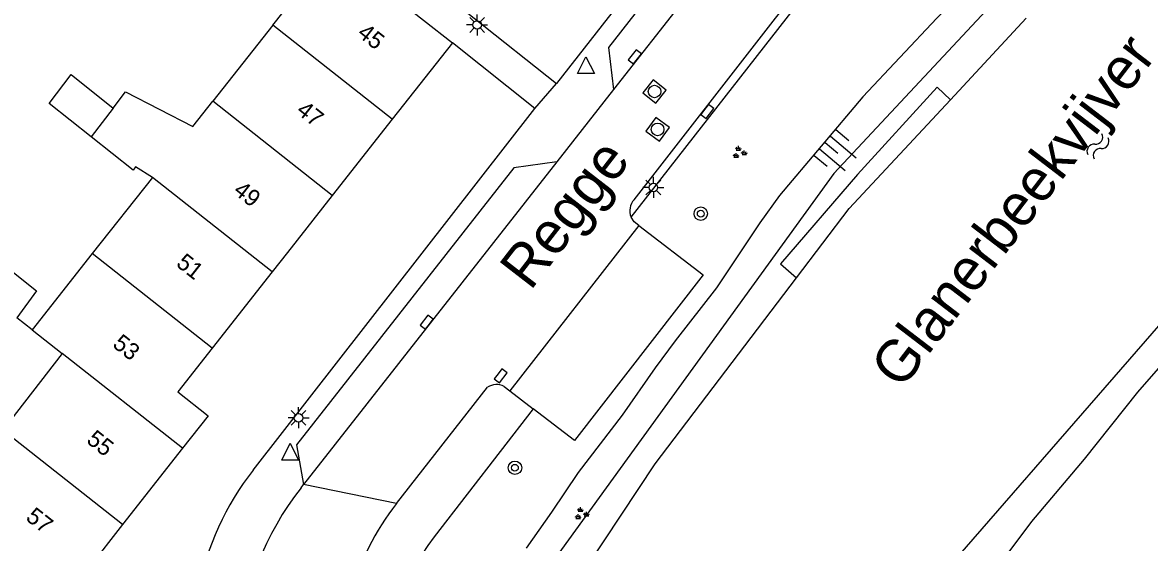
# Model space of a CAD drawing. Extents: x 131000 to 133013, y 393000 to 396501.
# Drawn here: x 131331.9 to 131398.9, y 395468.8 to 395499.7 of the extents above; entities that cross this region are included whole.
import ezdxf

# ---------------------------------------------------------------- set-up
doc = ezdxf.new("R2010")
doc.units = 0
for name, color, linetype in [('gg-anno-huisnummerreeks BGT', 7, 'Continuous'), ('gg-anno-naam water', 7, 'Continuous'), ('gg-anno-openbare ruimte label', 7, 'Continuous'), ('gg-bbg-gedigitaliseerde bebouwing', 7, 'Continuous'), ('gg-bbg-gedigitaliseerde bijgebouw', 7, 'Continuous'), ('gg-bbg-hoofdgebouw', 7, 'Continuous'), ('gg-bbg-luifel en loopbrug', 7, 'Continuous'), ('gg-bbg-tussenscheiding', 7, 'Continuous'), ('gg-knt-BGT kruinlijn', 7, 'Continuous'), ('gg-knt-verharding', 7, 'Continuous'), ('gg-knt-verharding nz', 7, 'Continuous'), ('gg-kntw-beschoeiing', 7, 'Continuous'), ('gt-grn-groengrens', 7, 'Continuous'), ('gt-grn-weggrens', 7, 'Continuous'), ('gt-symb-boom', 7, 'Continuous'), ('gt-symb-groenvak', 7, 'Continuous'), ('gt-symb-kolk', 7, 'Continuous'), ('gt-symb-lichtmast', 7, 'Continuous'), ('gt-symb-rioolschacht', 7, 'Continuous'), ('gt-symb-talud symbool', 7, 'Continuous'), ('gt-symb-waterafsluiter', 7, 'Continuous'), ('gt-symb-watersymbool', 7, 'Continuous')]:
    doc.layers.add(name, color=color, linetype=linetype)

# ---------------------------------------------------------------- blocks, each defined once
blk = doc.blocks.new('gt0-WA')
at = {"layer": 'gt-symb-watersymbool'}
for centre, start, end in [((-0.323, 0.022), 28.07249, 151.92751), ((0.427, 0.422), 208.07248, 331.92751), ((-0.323, -0.428), 28.07249, 151.92751), ((0.427, -0.028), 208.07248, 331.92751)]:
    blk.add_arc(centre, 0.425, start, end, dxfattribs=at)
blk = doc.blocks.new('gt0-RS')
at = {"layer": 'gt-symb-rioolschacht'}
blk.add_lwpolyline([(-0.5, -0.5), (0.5, -0.5), (0.5, 0.5), (-0.5, 0.5)], close=True, dxfattribs=at)
blk.add_circle((0, 0), 0.375, dxfattribs=at)
blk = doc.blocks.new('gt0-BOOM')
at = {"layer": 'gt-symb-boom'}
for radius in [0.4, 0.2]:
    blk.add_circle((0, 0), radius, dxfattribs=at)
blk = doc.blocks.new('gt0-KOLK')
at = {"layer": 'gt-symb-kolk'}
blk.add_lwpolyline([(0, 0), (0.375, 0), (0.375, 0.4), (-0.375, 0.4), (-0.375, 0), (0, 0)], dxfattribs=at)
blk = doc.blocks.new('gt0-GRVAK')
at = {"layer": 'gt-symb-groenvak'}
for p, q in [((-0.11, 0.189), (-0.228, 0.24)), ((-0.182, 0.153), (0.088, 0.153)), ((-0.091, 0.211), (-0.156, 0.322)), ((-0.047, 0.214), (-0.047, 0.393)), ((-0.004, 0.211), (0.061, 0.322)), ((0.015, 0.189), (0.133, 0.24)), ((0.262, -0.052), (0.197, 0.059)), ((0.305, -0.049), (0.305, 0.13)), ((0.349, -0.052), (0.414, 0.059)), ((-0.245, -0.228), (-0.363, -0.177)), ((-0.318, -0.264), (-0.047, -0.264)), ((-0.226, -0.206), (-0.291, -0.095)), ((-0.183, -0.203), (-0.183, -0.024)), ((-0.139, -0.206), (-0.074, -0.095)), ((-0.12, -0.228), (-0.002, -0.177)), ((0.243, -0.074), (0.125, -0.023)), ((0.17, -0.11), (0.441, -0.11)), ((0.368, -0.074), (0.486, -0.023))]:
    blk.add_line(p, q, dxfattribs=at)
blk = doc.blocks.new('gt0-TALUD_1')
at = {"layer": 'gt-symb-talud symbool'}
for p, q in [((-1, -1), (-1, 0)), ((-0.5, -2), (-0.5, 0)), ((0, -1), (0, 0)), ((0.5, -2), (0.5, 0)), ((1, -1), (1, 0))]:
    blk.add_line(p, q, dxfattribs=at)
blk = doc.blocks.new('gt0-WAFSL')
at = {"layer": 'gt-symb-waterafsluiter'}
for p, q in [((-0.5, -0.333), (0, 0.667)), ((0, 0.667), (0.5, -0.333)), ((0.5, -0.333), (-0.5, -0.333))]:
    blk.add_line(p, q, dxfattribs=at)
blk = doc.blocks.new('gt0-LMAST')
at = {"layer": 'gt-symb-lichtmast'}
for p, q in [((-0.182, 0.173), (-0.447, 0.438)), ((-0.005, 0.246), (-0.005, 0.621)), ((0.172, 0.173), (0.437, 0.438)), ((-0.255, -0.004), (-0.63, -0.004)), ((-0.182, -0.181), (-0.447, -0.446)), ((-0.005, -0.254), (-0.005, -0.629)), ((0.437, -0.446), (0.172, -0.181)), ((0.245, -0.004), (0.62, -0.004))]:
    blk.add_line(p, q, dxfattribs=at)
blk.add_circle((-0.005, -0.004), 0.25, dxfattribs=at)

msp = doc.modelspace()

# ---------------------------------------------------------------- linework, layer by layer
at = {"layer": 'gg-bbg-gedigitaliseerde bebouwing'}
for p, q in [((131346.788, 395499.597), (131350.308, 395504.059)), ((131346.788, 395499.597), (131343.206, 395495.07)), ((131339.623, 395490.542), (131336.041, 395486.015)), ((131336.041, 395486.015), (131332.459, 395481.488)), ((131332.459, 395481.488), (131334.26, 395480.069)), ((131334.26, 395480.069), (131330.711, 395475.516))]:
    msp.add_line(p, q, dxfattribs=at)
for points in [[(131337.29, 395494.665), (131338.026, 395495.622), (131342.023, 395493.575), (131343.206, 395495.07)], [(131339.623, 395490.542), (131338.616, 395491.168), (131338.47, 395490.98), (131335.975, 395492.955)]]:
    msp.add_lwpolyline(points, dxfattribs=at)
at = {"layer": 'gg-bbg-gedigitaliseerde bijgebouw'}
for points in [[(131335.975, 395492.955), (131333.48, 395494.93), (131334.79, 395496.66), (131337.29, 395494.665)], [(131330.25, 395485.765), (131332.73, 395483.79), (131331.553, 395482.194)]]:
    msp.add_lwpolyline(points, dxfattribs=at)
at = {"layer": 'gg-bbg-hoofdgebouw'}
for p, q in [((131350.367, 395504.134), (131357.467, 395498.534)), ((131357.467, 395498.534), (131353.895, 395493.999)), ((131353.895, 395493.999), (131350.322, 395489.464)), ((131346.75, 395484.929), (131343.178, 395480.394)), ((131341.413, 395474.435), (131337.847, 395469.895)), ((131337.847, 395469.895), (131334.28, 395465.355))]:
    msp.add_line(p, q, dxfattribs=at)
for points in [[(131350.322, 395489.464), (131347.655, 395486.077), (131346.75, 395484.929)], [(131343.178, 395480.394), (131341.131, 395477.795), (131342.929, 395476.365), (131341.413, 395474.435)]]:
    msp.add_lwpolyline(points, dxfattribs=at)
at = {"layer": 'gg-bbg-luifel en loopbrug'}
msp.add_line((131332.459, 395481.488), (131331.553, 395482.194), dxfattribs=at)
at = {"layer": 'gg-bbg-tussenscheiding'}
for p, q in [((131353.895, 395493.999), (131346.788, 395499.597)), ((131350.322, 395489.464), (131343.206, 395495.07)), ((131337.29, 395494.665), (131335.975, 395492.955)), ((131346.75, 395484.929), (131339.623, 395490.542)), ((131343.178, 395480.394), (131336.041, 395486.015)), ((131341.413, 395474.435), (131334.26, 395480.069)), ((131337.847, 395469.895), (131330.711, 395475.516))]:
    msp.add_line(p, q, dxfattribs=at)
at = {"layer": 'gg-knt-BGT kruinlijn'}
for points in [[(131400.856, 395514.74), (131398.421, 395512.628), (131395.891, 395510.209), (131393.757, 395508.101), (131390.954, 395504.829), (131386.293, 395500), (131381.893, 395495.332), (131376.94, 395489.459), (131375.765, 395487.842), (131373.187, 395483.981), (131370.722, 395480.833), (131369.541, 395479.219), (131367.575, 395476.4), (131364.952, 395473.005), (131363.369, 395470.632), (131361.85, 395468.504)], [(131390.356, 395467.972), (131391.942, 395470.09), (131395.077, 395473.78), (131398.249, 395477.775), (131400.309, 395480.134), (131403.728, 395483.653), (131407.731, 395488.154), (131409.371, 395490.231), (131410.048, 395490.967), (131412.913, 395493.764), (131415.281, 395496.336), (131417.537, 395498.446)]]:
    msp.add_lwpolyline(points, dxfattribs=at)
at = {"layer": 'gg-knt-verharding'}
for p, q in [((131394.613, 395535.605), (131363.661, 395496.132)), ((131368.099, 395488.18), (131381.939, 395505.889)), ((131362.378, 395494.636), (131357.467, 395498.534)), ((131367.063, 395495.778), (131363.68, 395491.467)), ((131345.613, 395473.142), (131362.378, 395494.636)), ((131368.282, 395487.896), (131368.099, 395488.18)), ((131368.563, 395487.681), (131368.282, 395487.896)), ((131354.142, 395471.151), (131359.557, 395478.064)), ((131360.545, 395478.112), (131360.885, 395477.851)), ((131360.885, 395477.851), (131362.273, 395476.784)), ((131362.273, 395476.784), (131356.382, 395469.165)), ((131348.471, 395472.091), (131348.615, 395472.275))]:
    msp.add_line(p, q, dxfattribs=at)
for points in [[(131384.658, 395518.194), (131382.212, 395518.018), (131366.752, 395498.264), (131367.063, 395495.778)], [(131368.279, 395489.215), (131376.701, 395500), (131381.579, 395506.152)], [(131352.699, 395504.856), (131358.772, 395500), (131363.661, 395496.132)], [(131363.68, 395491.467), (131361.131, 395491.107), (131348.202, 395474.642), (131348.615, 395472.275)], [(131368.563, 395487.681), (131372.398, 395484.747), (131364.728, 395474.896), (131362.273, 395476.784)]]:
    msp.add_lwpolyline(points, dxfattribs=at)
for centre, radius, start, end in [((131368.994, 395488.558), 0.971, 137.39483, 202.87355), ((131360.091, 395477.259), 0.966, 61.99244, 123.57038), ((131358.826, 395462.827), 16.762, 142.02352, 169.19455), ((131362.338, 395461.194), 17.637, 141.83975, 175.59028), ((131366.207, 395461.698), 15.327, 141.92345, 233.17183), ((131366.077, 395461.669), 12.255, 142.29175, 231.72421)]:
    msp.add_arc(centre, radius, start, end, dxfattribs=at)
at = {"layer": 'gg-knt-verharding nz'}
for p, q in [((131384.658, 395518.194), (131367.063, 395495.778)), ((131363.68, 395491.467), (131348.615, 395472.275)), ((131368.563, 395487.681), (131360.885, 395477.851))]:
    msp.add_line(p, q, dxfattribs=at)
at = {"layer": 'gg-kntw-beschoeiing'}
msp.add_line((131387.096, 395495.158), (131391.599, 395500), dxfattribs=at)
for points in [[(131383.403, 395463.224), (131400.04, 395482.328), (131413.193, 395497.945), (131414.579, 395499.385), (131415.274, 395500)], [(131377.951, 395484.579), (131381.076, 395488.686), (131387.096, 395495.158)], [(131365.323, 395456.128), (131363.373, 395457.862), (131361.895, 395460.219), (131362.483, 395462.891), (131369.531, 395473.509), (131377.951, 395484.579)]]:
    msp.add_lwpolyline(points, dxfattribs=at)
at = {"layer": 'gt-grn-groengrens'}
for points in [[(131440.763, 395519.287), (131440.187, 395519.369), (131436.56, 395523.636), (131433.275, 395525.076), (131426.56, 395525.188), (131417.95, 395523.578), (131409.506, 395519.802), (131401.976, 395514.122), (131380.172, 395490.767), (131360.883, 395464.179), (131359.897, 395459.725), (131362.783, 395455.778), (131364.642, 395453.389), (131365.791, 395452.445), (131371.094, 395451.022)], [(131387.096, 395495.158), (131386.303, 395495.916), (131381.575, 395490.715), (131376.981, 395485.4), (131377.951, 395484.579)]]:
    msp.add_lwpolyline(points, dxfattribs=at)
at = {"layer": 'gt-grn-weggrens'}
for p, q in [((131362.378, 395494.636), (131363.661, 395496.132)), ((131354.142, 395471.151), (131348.615, 395472.275))]:
    msp.add_line(p, q, dxfattribs=at)

# ---------------------------------------------------------------- block references
at = {"layer": 'gt-symb-boom'}
for p in [(131372.245, 395488.384), (131361.19, 395473.278)]:
    msp.add_blockref('gt0-BOOM', p, dxfattribs=at)
at = {"layer": 'gt-symb-groenvak'}
for p in [(131374.531, 395492.016), (131365.137, 395470.535)]:
    msp.add_blockref('gt0-GRVAK', p, dxfattribs=at)
at = {"layer": 'gt-symb-kolk'}
for p, rotation in [((131368.479, 395497.589), 51.98433951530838), ((131372.472, 395494.588), -127.64891642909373), ((131356.1, 395481.811), 52.35108357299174), ((131360.182, 395478.865), -128.096085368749)]:
    msp.add_blockref('gt0-KOLK', p, dxfattribs=dict(at, rotation=rotation))
at = {"layer": 'gt-symb-lichtmast'}
for p in [(131358.946, 395499.61), (131369.432, 395489.947), (131348.318, 395476.252)]:
    msp.add_blockref('gt0-LMAST', p, dxfattribs=at)
at = {"layer": 'gt-symb-rioolschacht'}
for p, rotation in [((131369.495, 395495.649), 51.984339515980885), ((131369.679, 395493.398), -126.2969589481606)]:
    msp.add_blockref('gt0-RS', p, dxfattribs=dict(at, rotation=rotation))
at = {"layer": 'gt-symb-talud symbool', "xscale": 0.9999804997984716, "yscale": 0.9999804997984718, "rotation": 49.90831919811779}
msp.add_blockref('gt0-TALUD_1', (131379.638, 395492.598), dxfattribs=at)
at = {"layer": 'gt-symb-waterafsluiter'}
for p in [(131365.415, 395497.051), (131347.821, 395474.068)]:
    msp.add_blockref('gt0-WAFSL', p, dxfattribs=at)
at = {"layer": 'gt-symb-watersymbool', "rotation": 56.08748741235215}
msp.add_blockref('gt0-WA', (131395.848, 395492.35), dxfattribs=at)

# ---------------------------------------------------------------- texts
at = {"layer": 'gg-anno-huisnummerreeks BGT'}
for s, p in [('45', (131351.751, 395498.996)), ('47', (131348.126, 395494.395)), ('49', (131344.375, 395489.632)), ('51', (131340.974, 395485.315)), ('53', (131337.191, 395480.513)), ('55', (131335.637, 395474.816)), ('57', (131332.025, 395470.217))]:
    msp.add_text(s, height=1, rotation=321.8, dxfattribs=at).set_placement(p)
at = {"layer": 'gg-anno-naam water'}
msp.add_text('Glanerbeekvijver', height=2.5, rotation=52.60268, dxfattribs=at).set_placement((131384.182, 395477.866))
at = {"layer": 'gg-anno-openbare ruimte label'}
msp.add_text('Regge', height=2.5, rotation=52.3, dxfattribs=at).set_placement((131362.11, 395483.756))

doc.saveas('drawing.dxf')
